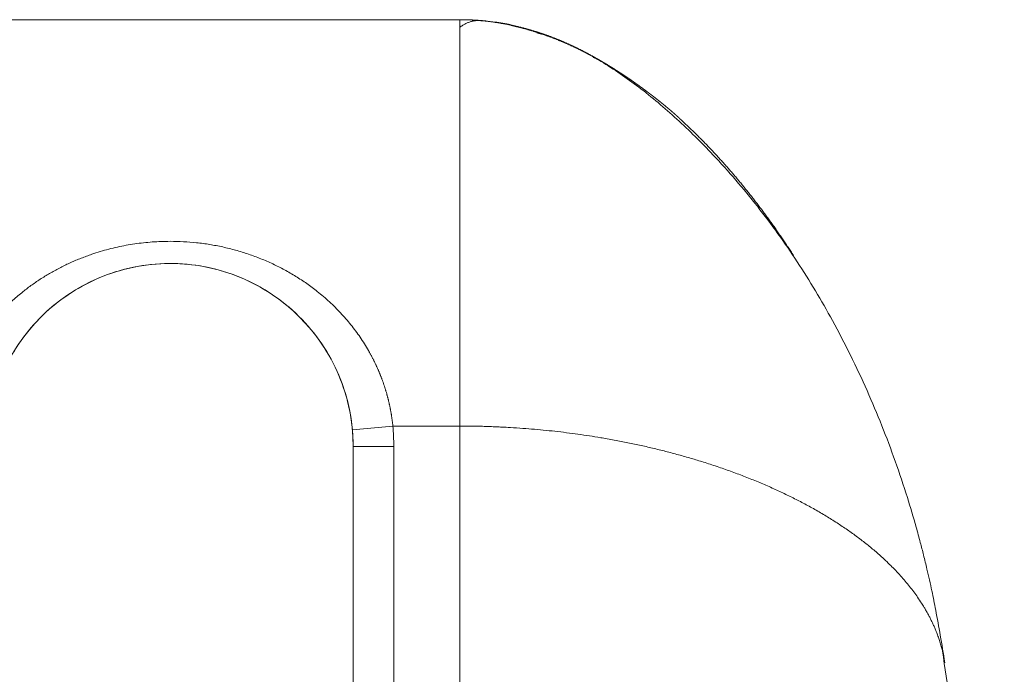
# Model space of a CAD drawing. Header units: millimetres. Extents: x 51337 to 61814, y -21781 to -12277.
# Tile 346 of 378: x 60839 to 60936, y -20500 to -20436. Entities that reach past the tile are written whole.
import ezdxf

# ---------------------------------------------------------------- set-up
doc = ezdxf.new("R2010")
doc.units = ezdxf.units.MM
doc.header["$LTSCALE"] = 0.3175
doc.layers.add('1轮廓实线层', color=7, linetype='Continuous', lineweight=18)

msp = doc.modelspace()

# ---------------------------------------------------------------- linework, layer by layer
at = {"layer": '1轮廓实线层'}
for p, q in [((60807.84837, -20435.70121), (60882.51597, -20435.70121)), ((60882.51597, -20435.70121), (60882.51597, -20435.84667)), ((60882.51597, -20444.74726), (60882.51597, -20475.70121)), ((60875.92488, -20475.70121), (60871.94144, -20476.06484)), ((60882.51597, -20475.70121), (60875.92488, -20475.70121)), ((60882.51597, -20475.70121), (60882.51597, -20532.51933)), ((60872.01597, -20549.70121), (60872.01597, -20477.70121)), ((60872.01597, -20477.70121), (60876.01597, -20477.70121)), ((60872.01597, -20568.70121), (60872.01597, -20477.70121)), ((60876.01597, -20477.70121), (60876.01597, -20549.70121))]:
    msp.add_line(p, q, dxfattribs=at)
for radius, end in [(18, 180), (18, 5.2159086), (22, 5.2159086)]:
    msp.add_arc((60854.01597, -20477.70121), radius, 0, end, dxfattribs=at)
for points, degree, knots in [([(60882.51597, -20444.74726), (60882.51597, -20443.2432), (60882.51597, -20440.04353), (60882.51597, -20437.64679), (60882.51597, -20436.20562), (60882.51597, -20435.70157), (60882.51597, -20435.70123)], 5, [0, 0, 0, 0, 0, 0, 0.42822926, 1, 1, 1, 1, 1, 1]), ([(60887.51597, -20436.23262), (60887.51597, -20436.23109), (60887.51597, -20436.22941), (60887.51597, -20436.22742), (60887.51597, -20436.22724), (60887.51597, -20436.22705)], 3, [0, 0, 0, 0, 0.90781238, 0.90781238, 1, 1, 1, 1]), ([(60887.51597, -20436.22705), (60887.54087, -20436.23231), (60887.59068, -20436.24283), (60887.66537, -20436.25889), (60887.74008, -20436.27518), (60887.81483, -20436.29172), (60887.88959, -20436.30849), (60887.96438, -20436.3255), (60888.0392, -20436.34276), (60888.11404, -20436.36026), (60888.1889, -20436.37799), (60888.26378, -20436.39597), (60888.33869, -20436.41419), (60888.41362, -20436.43266), (60888.48858, -20436.45136), (60888.56356, -20436.47031), (60888.63856, -20436.4895), (60888.71358, -20436.50893), (60888.78862, -20436.5286), (60888.86369, -20436.54852), (60888.93878, -20436.56869), (60889.01389, -20436.58909), (60889.08902, -20436.60974), (60889.16417, -20436.63063), (60889.23934, -20436.65177), (60889.31454, -20436.67315), (60889.38975, -20436.69478), (60889.46499, -20436.71665), (60889.54024, -20436.73876), (60889.61552, -20436.76112), (60889.69081, -20436.78373), (60889.76613, -20436.80658), (60889.84146, -20436.82967), (60889.91682, -20436.85301), (60889.99219, -20436.8766), (60890.06758, -20436.90044), (60890.14299, -20436.92452), (60890.21842, -20436.94884), (60890.29387, -20436.97342), (60890.36934, -20436.99824), (60890.44482, -20437.0233), (60890.52032, -20437.04862), (60890.59584, -20437.07418), (60890.67138, -20437.09999), (60890.74694, -20437.12604), (60890.82251, -20437.15235), (60890.8981, -20437.1789), (60890.9737, -20437.2057), (60891.04933, -20437.23275), (60891.12496, -20437.26005), (60891.20062, -20437.28759), (60891.27629, -20437.31539), (60891.35198, -20437.34343), (60891.42768, -20437.37173), (60891.5034, -20437.40027), (60891.57913, -20437.42906), (60891.65488, -20437.4581), (60891.73064, -20437.48739), (60891.80642, -20437.51693), (60891.88222, -20437.54672), (60891.95802, -20437.57676), (60892.03384, -20437.60705), (60892.08699, -20437.62845), (60892.11487, -20437.63973), (60892.11749, -20437.64079)], 3, [0, 0, 0, 0, 0.01583442, 0.03168428, 0.04754969, 0.06343076, 0.0793276, 0.09524034, 0.11116909, 0.12711396, 0.14307507, 0.15905252, 0.17504644, 0.19105694, 0.20708414, 0.22312814, 0.23918907, 0.25526703, 0.27136214, 0.28747452, 0.30360428, 0.31975153, 0.33591639, 0.35209896, 0.36829938, 0.38451774, 0.40075416, 0.41700876, 0.43328165, 0.44957294, 0.46588274, 0.48221117, 0.49855835, 0.51492437, 0.53130937, 0.54771344, 0.5641367, 0.58057926, 0.59704124, 0.61352275, 0.63002389, 0.64654479, 0.66308555, 0.67964627, 0.69622709, 0.71282809, 0.72944941, 0.74609113, 0.76275338, 0.77943627, 0.7961399, 0.81286439, 0.82960984, 0.84637637, 0.86316407, 0.87997307, 0.89680347, 0.91365537, 0.93052889, 0.94742413, 0.96434121, 0.98128022, 0.99824127, 1, 1, 1, 1]), ([(60887.51597, -20436.25072), (60887.51597, -20436.24063), (60887.51597, -20436.23477), (60887.51597, -20436.23284), (60887.51597, -20436.23268), (60887.51597, -20436.23262)], 3, [0, 0, 0, 0, 0.8669389, 0.8669389, 1, 1, 1, 1]), ([(60896.51987, -20439.8384), (60896.49301, -20439.82275), (60896.43929, -20439.79146), (60896.35859, -20439.74478), (60896.27783, -20439.69832), (60896.197, -20439.65209), (60896.11609, -20439.60609), (60896.03511, -20439.56032), (60895.95407, -20439.51479), (60895.87295, -20439.46948), (60895.79176, -20439.42441), (60895.7105, -20439.37957), (60895.62918, -20439.33497), (60895.54778, -20439.2906), (60895.46631, -20439.24646), (60895.38477, -20439.20257), (60895.30317, -20439.1589), (60895.22149, -20439.11548), (60895.13975, -20439.0723), (60895.05793, -20439.02935), (60894.97605, -20438.98664), (60894.8941, -20438.94418), (60894.81208, -20438.90195), (60894.72999, -20438.85997), (60894.64783, -20438.81823), (60894.56561, -20438.77673), (60894.48332, -20438.73548), (60894.40096, -20438.69447), (60894.31853, -20438.65371), (60894.23603, -20438.61319), (60894.15347, -20438.57292), (60894.07084, -20438.53289), (60893.98814, -20438.49312), (60893.90538, -20438.45359), (60893.82255, -20438.41431), (60893.73965, -20438.37529), (60893.65669, -20438.33651), (60893.57366, -20438.29798), (60893.49056, -20438.25971), (60893.4074, -20438.22169), (60893.32417, -20438.18392), (60893.24087, -20438.14641), (60893.15751, -20438.10915), (60893.07409, -20438.07215), (60892.9906, -20438.03541), (60892.90704, -20437.99892), (60892.82342, -20437.96269), (60892.73973, -20437.92672), (60892.65598, -20437.89101), (60892.57216, -20437.85555), (60892.48828, -20437.82036), (60892.40433, -20437.78543), (60892.32032, -20437.75076), (60892.23624, -20437.71636), (60892.1521, -20437.68222), (60892.0679, -20437.64834), (60891.98363, -20437.61473), (60891.8993, -20437.58138), (60891.8149, -20437.5483), (60891.73044, -20437.51549), (60891.64592, -20437.48295), (60891.56133, -20437.45067), (60891.47668, -20437.41866), (60891.39196, -20437.38693), (60891.30719, -20437.35546), (60891.22235, -20437.32427), (60891.13744, -20437.29335), (60891.05248, -20437.2627), (60890.96745, -20437.23232), (60890.88236, -20437.20222), (60890.7972, -20437.1724), (60890.71199, -20437.14285), (60890.62671, -20437.11358), (60890.54136, -20437.08458), (60890.45596, -20437.05587), (60890.37049, -20437.02743), (60890.28497, -20436.99927), (60890.19938, -20436.9714), (60890.11373, -20436.9438), (60890.02801, -20436.91649), (60889.94224, -20436.88946), (60889.8564, -20436.86271), (60889.77051, -20436.83625), (60889.68455, -20436.81008), (60889.59853, -20436.78419), (60889.51245, -20436.75858), (60889.42631, -20436.73327), (60889.3401, -20436.70824), (60889.25384, -20436.6835), (60889.16752, -20436.65905), (60889.08113, -20436.63489), (60888.99469, -20436.61103), (60888.90818, -20436.58745), (60888.82162, -20436.56417), (60888.73499, -20436.54118), (60888.64831, -20436.51849), (60888.56156, -20436.49609), (60888.47476, -20436.47399), (60888.38789, -20436.45219), (60888.30097, -20436.43068), (60888.21398, -20436.40947), (60888.12694, -20436.38857), (60888.03984, -20436.36796), (60887.95268, -20436.34765), (60887.86546, -20436.32765), (60887.77818, -20436.30795), (60887.69084, -20436.28855), (60887.60345, -20436.26944), (60887.54513, -20436.25696), (60887.51597, -20436.25072)], 3, [0, 0, 0, 0, 0.00958317, 0.01916094, 0.02873332, 0.03830032, 0.04786194, 0.05741821, 0.06696913, 0.07651471, 0.08605498, 0.09558994, 0.1051196, 0.11464399, 0.12416312, 0.133677, 0.14318566, 0.15268911, 0.16218736, 0.17168044, 0.18116837, 0.19065116, 0.20012884, 0.20960143, 0.21906895, 0.22853143, 0.23798888, 0.24744133, 0.25688881, 0.26633133, 0.27576894, 0.28520164, 0.29462948, 0.30405248, 0.31347066, 0.32288406, 0.3322927, 0.34169662, 0.35109585, 0.36049042, 0.36988036, 0.3792657, 0.38864649, 0.39802274, 0.40739451, 0.41676182, 0.42612472, 0.43548323, 0.4448374, 0.45418727, 0.46353288, 0.47287425, 0.48221145, 0.4915445, 0.50087346, 0.51019835, 0.51951924, 0.52883615, 0.53814915, 0.54745826, 0.55676354, 0.56606504, 0.57536281, 0.58465688, 0.59394732, 0.60323417, 0.61251748, 0.6217973, 0.63107369, 0.6403467, 0.64961638, 0.65888279, 0.66814598, 0.67740601, 0.68666293, 0.6959168, 0.70516768, 0.71441563, 0.7236607, 0.73290297, 0.74214247, 0.75137929, 0.76061348, 0.7698451, 0.77907422, 0.7883009, 0.79752521, 0.80674721, 0.81596697, 0.82518455, 0.83440003, 0.84361347, 0.85282494, 0.86203452, 0.87124226, 0.88044825, 0.88965255, 0.89885525, 0.9080564, 0.91725609, 0.92645439, 0.93565138, 0.94484713, 0.95404172, 0.96323522, 0.97242772, 0.9816193, 0.99081003, 1, 1, 1, 1]), ([(60892.11749, -20437.64079), (60892.14017, -20437.64997), (60892.18815, -20437.66946), (60892.26139, -20437.69943), (60892.33727, -20437.73072), (60892.41316, -20437.76226), (60892.48906, -20437.79406), (60892.56498, -20437.82611), (60892.64091, -20437.8584), (60892.71685, -20437.89095), (60892.7928, -20437.92376), (60892.86877, -20437.95681), (60892.94475, -20437.99011), (60893.02074, -20438.02367), (60893.09674, -20438.05748), (60893.17275, -20438.09154), (60893.24878, -20438.12585), (60893.32481, -20438.16042), (60893.40086, -20438.19524), (60893.47691, -20438.23031), (60893.55298, -20438.26564), (60893.62906, -20438.30121), (60893.70515, -20438.33705), (60893.78125, -20438.37313), (60893.85735, -20438.40947), (60893.93347, -20438.44606), (60894.0096, -20438.4829), (60894.08573, -20438.52), (60894.16188, -20438.55735), (60894.23803, -20438.59496), (60894.3142, -20438.63282), (60894.39037, -20438.67093), (60894.46655, -20438.7093), (60894.54274, -20438.74792), (60894.61893, -20438.7868), (60894.69514, -20438.82593), (60894.77135, -20438.86532), (60894.84757, -20438.90496), (60894.92379, -20438.94486), (60895.00003, -20438.98501), (60895.07627, -20439.02541), (60895.15251, -20439.06608), (60895.22877, -20439.10699), (60895.30503, -20439.14816), (60895.38129, -20439.18959), (60895.45756, -20439.23127), (60895.53384, -20439.27321), (60895.61012, -20439.3154), (60895.68641, -20439.35785), (60895.7627, -20439.40056), (60895.839, -20439.44352), (60895.91531, -20439.48674), (60895.99162, -20439.53021), (60896.06793, -20439.57394), (60896.14424, -20439.61793), (60896.22057, -20439.66217), (60896.29689, -20439.70666), (60896.37322, -20439.75142), (60896.44956, -20439.79642), (60896.50039, -20439.82661), (60896.52583, -20439.84171)], 3, [0, 0, 0, 0, 0.01487887, 0.0314987, 0.04814039, 0.06480403, 0.08148975, 0.09819762, 0.11492777, 0.13168029, 0.14845528, 0.16525285, 0.1820731, 0.19891612, 0.21578202, 0.2326709, 0.24958286, 0.266518, 0.28347642, 0.30045822, 0.3174635, 0.33449236, 0.35154488, 0.36862119, 0.38572136, 0.4028455, 0.41999371, 0.43716608, 0.45436271, 0.4715837, 0.48882913, 0.50609911, 0.52339373, 0.54071309, 0.55805728, 0.57542639, 0.59282052, 0.61023976, 0.6276842, 0.64515394, 0.66264907, 0.68016968, 0.69771586, 0.7152877, 0.73288529, 0.75050873, 0.7681581, 0.78583349, 0.803535, 0.8212627, 0.8390167, 0.85679707, 0.8746039, 0.89243729, 0.91029731, 0.92818406, 0.94609762, 0.96403807, 0.9820055, 1, 1, 1, 1]), ([(60930.24817, -20499.00014), (60930.11266, -20498.10848), (60929.83494, -20496.40385), (60929.40421, -20494.00887), (60928.96518, -20491.83661), (60928.55951, -20490.0301), (60928.17006, -20488.42878), (60927.82105, -20487.06901), (60927.30617, -20485.17525), (60926.51276, -20482.50285), (60925.00445, -20477.99259), (60922.66737, -20472.12252), (60919.43235, -20465.55544), (60915.80749, -20459.48305), (60911.9175, -20454.06497), (60907.904, -20449.38401), (60903.94679, -20445.46179), (60900.23537, -20442.31816), (60897.68607, -20440.58645), (60896.41506, -20439.80999)], 3, [0, 0, 0, 0, 0.03918548, 0.07421482, 0.10102383, 0.13178873, 0.15195496, 0.17029926, 0.19288142, 0.23693644, 0.29138477, 0.39925689, 0.50983043, 0.60653326, 0.70295433, 0.79755795, 0.86707496, 0.93534383, 1, 1, 1, 1]), ([(60904.2198, -20445.49519), (60904.21542, -20445.4909), (60904.20666, -20445.48232), (60904.19326, -20445.46927), (60904.17969, -20445.4561), (60904.1659, -20445.44278), (60904.15192, -20445.42932), (60904.13774, -20445.41572), (60904.12336, -20445.40197), (60904.10877, -20445.38809), (60904.09399, -20445.37406), (60904.079, -20445.35989), (60904.06382, -20445.34558), (60904.04843, -20445.33113), (60904.03285, -20445.31654), (60904.01706, -20445.3018), (60904.00107, -20445.28693), (60903.98488, -20445.27191), (60903.96849, -20445.25675), (60903.9519, -20445.24144), (60903.93511, -20445.226), (60903.91812, -20445.21042), (60903.90092, -20445.19469), (60903.88353, -20445.17882), (60903.86593, -20445.16281), (60903.84813, -20445.14666), (60903.83013, -20445.13037), (60903.81193, -20445.11393), (60903.79353, -20445.09736), (60903.77492, -20445.08064), (60903.75611, -20445.06378), (60903.7371, -20445.04678), (60903.71789, -20445.02964), (60903.69848, -20445.01236), (60903.67886, -20444.99494), (60903.65905, -20444.97737), (60903.63903, -20444.95967), (60903.6188, -20444.94183), (60903.59838, -20444.92384), (60903.57775, -20444.90572), (60903.55692, -20444.88745), (60903.53588, -20444.86905), (60903.51465, -20444.85051), (60903.49321, -20444.83182), (60903.47156, -20444.813), (60903.44972, -20444.79404), (60903.42767, -20444.77493), (60903.40541, -20444.75569), (60903.38296, -20444.73631), (60903.3603, -20444.7168), (60903.33743, -20444.69714), (60903.31436, -20444.67735), (60903.29109, -20444.65741), (60903.26761, -20444.63734), (60903.24393, -20444.61714), (60903.22005, -20444.59679), (60903.19596, -20444.57631), (60903.17166, -20444.55569), (60903.14717, -20444.53494), (60903.12246, -20444.51405), (60903.09755, -20444.49302), (60903.07244, -20444.47186), (60903.04712, -20444.45056), (60903.0216, -20444.42913), (60902.99587, -20444.40756), (60902.96994, -20444.38586), (60902.9438, -20444.36402), (60902.91745, -20444.34205), (60902.8909, -20444.31995), (60902.86414, -20444.29771), (60902.83718, -20444.27534), (60902.81001, -20444.25284), (60902.78263, -20444.23021), (60902.75505, -20444.20744), (60902.72726, -20444.18454), (60902.69927, -20444.16152), (60902.67106, -20444.13836), (60902.64265, -20444.11507), (60902.61404, -20444.09165), (60902.58522, -20444.0681), (60902.55619, -20444.04442), (60902.52695, -20444.02061), (60902.4975, -20443.99668), (60902.46785, -20443.97261), (60902.43799, -20443.94842), (60902.40792, -20443.9241), (60902.37765, -20443.89966), (60902.34716, -20443.87509), (60902.31647, -20443.85039), (60902.28557, -20443.82557), (60902.25446, -20443.80062), (60902.22314, -20443.77555), (60902.19162, -20443.75036), (60902.15988, -20443.72504), (60902.12794, -20443.6996), (60902.09578, -20443.67403), (60902.06342, -20443.64835), (60902.03085, -20443.62254), (60901.99807, -20443.59661), (60901.96508, -20443.57057), (60901.93188, -20443.5444), (60901.89847, -20443.51811), (60901.86485, -20443.49171), (60901.83102, -20443.46519), (60901.79698, -20443.43855), (60901.76273, -20443.41179), (60901.72827, -20443.38492), (60901.6936, -20443.35793), (60901.65872, -20443.33082), (60901.62363, -20443.30361), (60901.58833, -20443.27627), (60901.55282, -20443.24883), (60901.51709, -20443.22127), (60901.48116, -20443.1936), (60901.44501, -20443.16582), (60901.40866, -20443.13793), (60901.37209, -20443.10993), (60901.33531, -20443.08182), (60901.29832, -20443.0536), (60901.26111, -20443.02527), (60901.2237, -20442.99684), (60901.18607, -20442.96829), (60901.14823, -20442.93965), (60901.11018, -20442.9109), (60901.07192, -20442.88204), (60901.03344, -20442.85308), (60900.99476, -20442.82402), (60900.95585, -20442.79485), (60900.91674, -20442.76559), (60900.87742, -20442.73622), (60900.83788, -20442.70676), (60900.79813, -20442.67719), (60900.75816, -20442.64753), (60900.71799, -20442.61777), (60900.6776, -20442.58791), (60900.63699, -20442.55796), (60900.59617, -20442.52791), (60900.55514, -20442.49777), (60900.5139, -20442.46753), (60900.47244, -20442.4372), (60900.43077, -20442.40678), (60900.38889, -20442.37627), (60900.34679, -20442.34567), (60900.30448, -20442.31498), (60900.26195, -20442.28421), (60900.21921, -20442.25334), (60900.17626, -20442.22239), (60900.13309, -20442.19136), (60900.08971, -20442.16024), (60900.04612, -20442.12904), (60900.0023, -20442.09775), (60899.95828, -20442.06639), (60899.91404, -20442.03494), (60899.86959, -20442.00341), (60899.82492, -20441.97181), (60899.78004, -20441.94012), (60899.73494, -20441.90836), (60899.68963, -20441.87653), (60899.6441, -20441.84462), (60899.59836, -20441.81264), (60899.55241, -20441.78058), (60899.50624, -20441.74846), (60899.45985, -20441.71626), (60899.41325, -20441.684), (60899.36644, -20441.65166), (60899.31941, -20441.61926), (60899.27216, -20441.58679), (60899.2247, -20441.55426), (60899.17703, -20441.52167), (60899.12914, -20441.48901), (60899.08104, -20441.45629), (60899.03272, -20441.42351), (60898.98418, -20441.39067), (60898.93543, -20441.35778), (60898.88647, -20441.32482), (60898.83729, -20441.29181), (60898.7879, -20441.25875), (60898.73829, -20441.22563), (60898.68847, -20441.19247), (60898.63843, -20441.15925), (60898.58817, -20441.12598), (60898.53771, -20441.09266), (60898.48702, -20441.0593), (60898.43612, -20441.02589), (60898.38501, -20440.99243), (60898.33368, -20440.95894), (60898.28214, -20440.9254), (60898.23039, -20440.89182), (60898.17841, -20440.8582), (60898.12623, -20440.82454), (60898.07383, -20440.79085), (60898.02121, -20440.75712), (60897.96838, -20440.72336), (60897.91534, -20440.68956), (60897.86208, -20440.65574), (60897.80861, -20440.62188), (60897.75492, -20440.588), (60897.70102, -20440.55409), (60897.64691, -20440.52015), (60897.59258, -20440.48619), (60897.53804, -20440.45221), (60897.48328, -20440.4182), (60897.42831, -20440.38418), (60897.37313, -20440.35014), (60897.31773, -20440.31608), (60897.26212, -20440.282), (60897.2063, -20440.24792), (60897.15026, -20440.21382), (60897.09401, -20440.17971), (60897.03755, -20440.14559), (60896.98087, -20440.11146), (60896.92399, -20440.07733), (60896.86689, -20440.04319), (60896.80957, -20440.00905), (60896.75205, -20439.97491), (60896.69431, -20439.94076), (60896.63636, -20439.90663), (60896.5782, -20439.87248), (60896.53933, -20439.84977), (60896.51987, -20439.8384)], 3, [0, 0, 0, 0, 0.003355, 0.00671294, 0.010074, 0.01343839, 0.01680628, 0.02017788, 0.02355336, 0.02693291, 0.03031672, 0.03370498, 0.03709786, 0.04049555, 0.04389822, 0.04730607, 0.05071926, 0.05413797, 0.05756238, 0.06099266, 0.06442898, 0.06787152, 0.07132045, 0.07477593, 0.07823814, 0.08170723, 0.08518337, 0.08866673, 0.09215746, 0.09565573, 0.09916169, 0.10267551, 0.10619733, 0.10972732, 0.11326561, 0.11681238, 0.12036776, 0.1239319, 0.12750495, 0.13108705, 0.13467835, 0.13827899, 0.14188911, 0.14550885, 0.14913835, 0.15277774, 0.15642715, 0.16008672, 0.16375659, 0.16743687, 0.1711277, 0.17482921, 0.17854151, 0.18226474, 0.18599901, 0.18974445, 0.19350118, 0.1972693, 0.20104894, 0.20484022, 0.20864324, 0.21245812, 0.21628497, 0.22012389, 0.22397499, 0.22783839, 0.23171417, 0.23560245, 0.23950333, 0.2434169, 0.24734327, 0.25128253, 0.25523478, 0.2592001, 0.2631786, 0.26717037, 0.27117549, 0.27519406, 0.27922616, 0.28327188, 0.28733129, 0.2914045, 0.29549157, 0.29959259, 0.30370763, 0.30783678, 0.31198012, 0.31613771, 0.32030963, 0.32449596, 0.32869676, 0.33291211, 0.33714208, 0.34138673, 0.34564614, 0.34992036, 0.35420946, 0.35851351, 0.36283256, 0.36716668, 0.37151593, 0.37588037, 0.38026005, 0.38465504, 0.38906537, 0.39349112, 0.39793234, 0.40238907, 0.40686136, 0.41134928, 0.41585286, 0.42037215, 0.42490721, 0.42945807, 0.43402478, 0.43860739, 0.44320594, 0.44782047, 0.45245102, 0.45709763, 0.46176035, 0.4664392, 0.47113423, 0.47584547, 0.48057296, 0.48531673, 0.49007682, 0.49485326, 0.49964608, 0.50445531, 0.50928098, 0.51412312, 0.51898176, 0.52385693, 0.52874866, 0.53365696, 0.53858187, 0.5435234, 0.54848159, 0.55345646, 0.55844802, 0.5634563, 0.56848133, 0.57352311, 0.57858166, 0.58365702, 0.58874919, 0.59385819, 0.59898404, 0.60412675, 0.60928634, 0.61446282, 0.6196562, 0.62486651, 0.63009374, 0.63533791, 0.64059904, 0.64587713, 0.65117219, 0.65648423, 0.66181327, 0.6671593, 0.67252233, 0.67790238, 0.68329944, 0.68871353, 0.69414464, 0.69959279, 0.70505797, 0.7105402, 0.71603946, 0.72155577, 0.72708913, 0.73263954, 0.738207, 0.7437915, 0.74939306, 0.75501166, 0.76064732, 0.76630002, 0.77196976, 0.77765655, 0.78336038, 0.78908125, 0.79481915, 0.80057408, 0.80634604, 0.81213503, 0.81794103, 0.82376404, 0.82960406, 0.83546108, 0.8413351, 0.8472261, 0.85313409, 0.85905906, 0.86500099, 0.87095989, 0.87693573, 0.88292853, 0.88893826, 0.89496493, 0.90100852, 0.90706902, 0.91314642, 0.91924072, 0.92535191, 0.93147998, 0.93762491, 0.94378671, 0.94996535, 0.95616084, 0.96237316, 0.9686023, 0.97484825, 0.98111101, 0.98739056, 0.99368689, 1, 1, 1, 1]), ([(60882.51597, -20475.70121), (60882.51597, -20472.56382), (60882.51597, -20466.27561), (60882.51597, -20459.41815), (60882.51597, -20453.14919), (60882.51597, -20447.84106), (60882.51597, -20445.25213), (60882.51597, -20444.74726)], 5, [0, 0, 0, 0, 0, 0, 0.44418468, 0.88836932, 1, 1, 1, 1, 1, 1]), ([(60904.60375, -20445.89247), (60904.60306, -20445.89163), (60904.5999, -20445.88785), (60904.59399, -20445.88085), (60904.58562, -20445.87111), (60904.57663, -20445.86081), (60904.56701, -20445.84996), (60904.55677, -20445.83856), (60904.54592, -20445.82661), (60904.53444, -20445.81411), (60904.52234, -20445.80105), (60904.50961, -20445.78745), (60904.49626, -20445.7733), (60904.48229, -20445.7586), (60904.46769, -20445.74336), (60904.45247, -20445.72757), (60904.43662, -20445.71124), (60904.42015, -20445.69437), (60904.40305, -20445.67696), (60904.38532, -20445.659), (60904.36697, -20445.64052), (60904.34799, -20445.62149), (60904.32838, -20445.60193), (60904.30814, -20445.58184), (60904.28727, -20445.56121), (60904.26576, -20445.54005), (60904.24367, -20445.5184), (60904.22842, -20445.50353), (60904.22079, -20445.4961)], 3, [0, 0, 0, 0, 0.01169595, 0.05206238, 0.092296, 0.13240488, 0.17239714, 0.21228095, 0.25206452, 0.29175611, 0.33136402, 0.37089659, 0.41036215, 0.4497691, 0.48912581, 0.52844068, 0.56772213, 0.60697854, 0.64621831, 0.68544982, 0.72468141, 0.76392143, 0.80317816, 0.84245986, 0.88177476, 0.92113102, 0.96053674, 1, 1, 1, 1]), ([(60832.10707, -20475.70121), (60832.10927, -20475.67958), (60832.11365, -20475.63632), (60832.12053, -20475.57148), (60832.12762, -20475.50667), (60832.13494, -20475.4419), (60832.1425, -20475.37717), (60832.15028, -20475.31248), (60832.1583, -20475.24783), (60832.16654, -20475.18322), (60832.17502, -20475.11865), (60832.18372, -20475.05412), (60832.19266, -20474.98963), (60832.20182, -20474.92518), (60832.21122, -20474.86077), (60832.22084, -20474.7964), (60832.2307, -20474.73208), (60832.24079, -20474.66779), (60832.2511, -20474.60355), (60832.26165, -20474.53935), (60832.27243, -20474.47519), (60832.28343, -20474.41107), (60832.29467, -20474.34699), (60832.30614, -20474.28296), (60832.31784, -20474.21896), (60832.32977, -20474.15501), (60832.34192, -20474.09111), (60832.35431, -20474.02724), (60832.36693, -20473.96342), (60832.37978, -20473.89964), (60832.39286, -20473.83591), (60832.40617, -20473.77222), (60832.41971, -20473.70857), (60832.43348, -20473.64496), (60832.44748, -20473.5814), (60832.46171, -20473.51789), (60832.47618, -20473.45442), (60832.49087, -20473.39099), (60832.50579, -20473.3276), (60832.52094, -20473.26427), (60832.53632, -20473.20097), (60832.55194, -20473.13772), (60832.56778, -20473.07452), (60832.58385, -20473.01136), (60832.60015, -20472.94825), (60832.61669, -20472.88518), (60832.63345, -20472.82216), (60832.65045, -20472.75918), (60832.66767, -20472.69625), (60832.68512, -20472.63337), (60832.70281, -20472.57053), (60832.72072, -20472.50774), (60832.73887, -20472.44499), (60832.75725, -20472.38229), (60832.77585, -20472.31964), (60832.79469, -20472.25704), (60832.81375, -20472.19448), (60832.83305, -20472.13197), (60832.85258, -20472.0695), (60832.87233, -20472.00709), (60832.89232, -20471.94472), (60832.91254, -20471.8824), (60832.93299, -20471.82013), (60832.95367, -20471.7579), (60832.97457, -20471.69573), (60832.99571, -20471.6336), (60833.01708, -20471.57152), (60833.03868, -20471.50949), (60833.06051, -20471.44751), (60833.08257, -20471.38557), (60833.10486, -20471.32369), (60833.12738, -20471.26185), (60833.15013, -20471.20007), (60833.17311, -20471.13833), (60833.19632, -20471.07664), (60833.21976, -20471.015), (60833.24343, -20470.95342), (60833.26734, -20470.89188), (60833.29147, -20470.83039), (60833.31583, -20470.76895), (60833.34042, -20470.70756), (60833.36524, -20470.64623), (60833.3903, -20470.58494), (60833.41558, -20470.5237), (60833.44109, -20470.46252), (60833.46684, -20470.40138), (60833.49281, -20470.3403), (60833.51902, -20470.27926), (60833.54545, -20470.21828), (60833.57211, -20470.15735), (60833.59901, -20470.09647), (60833.62613, -20470.03565), (60833.65349, -20469.97487), (60833.68108, -20469.91415), (60833.70889, -20469.85348), (60833.73694, -20469.79286), (60833.76521, -20469.73229), (60833.79372, -20469.67177), (60833.82246, -20469.61131), (60833.85142, -20469.5509), (60833.88062, -20469.49054), (60833.91005, -20469.43024), (60833.93971, -20469.36998), (60833.9696, -20469.30978), (60833.99971, -20469.24964), (60834.03006, -20469.18954), (60834.06064, -20469.1295), (60834.09145, -20469.06952), (60834.12249, -20469.00959), (60834.15376, -20468.94971), (60834.18526, -20468.88988), (60834.21699, -20468.83011), (60834.24895, -20468.77039), (60834.28114, -20468.71073), (60834.31356, -20468.65112), (60834.34621, -20468.59156), (60834.3791, -20468.53206), (60834.41221, -20468.47261), (60834.44555, -20468.41322), (60834.47912, -20468.35388), (60834.71523, -20467.93981), (60835.17742, -20467.18776), (60835.91861, -20466.13781), (60836.72357, -20465.14008), (60837.59225, -20464.19441), (60838.52455, -20463.30041), (60839.32604, -20462.62232), (60839.9616, -20462.12929), (60840.4079, -20461.80057), (60840.86091, -20461.48419), (60841.32063, -20461.18002), (60841.78704, -20460.888), (60842.26016, -20460.60804), (60842.73998, -20460.34004), (60843.2265, -20460.08393), (60843.71972, -20459.83962), (60844.21963, -20459.60703), (60844.72625, -20459.38608), (60845.23957, -20459.17667), (60845.75958, -20458.97876), (60846.3859, -20458.75693), (60847.11959, -20458.5214), (60847.962, -20458.28488), (60848.80923, -20458.08037), (60849.66129, -20457.90763), (60850.51816, -20457.76644), (60851.37985, -20457.65663), (60852.24633, -20457.57806), (60853.11761, -20457.53061), (60854.13774, -20457.51152), (60855.30303, -20457.54114), (60856.6072, -20457.64498), (60857.90114, -20457.81949), (60859.18476, -20458.06522), (60860.45804, -20458.38282), (60861.71039, -20458.76999), (60862.93387, -20459.22222), (60864.11984, -20459.73713), (60865.26965, -20460.31637), (60866.38327, -20460.96098), (60867.46068, -20461.67206), (60868.5713, -20462.50258), (60869.69274, -20463.45926), (60870.7966, -20464.55201), (60871.80512, -20465.71524), (60872.71811, -20466.94925), (60873.28391, -20467.8525), (60873.57846, -20468.36886), (60873.63838, -20468.47542), (60873.69755, -20468.58219), (60873.75598, -20468.68917), (60873.81367, -20468.79635), (60873.87061, -20468.90374), (60873.92681, -20469.01134), (60873.98226, -20469.11915), (60874.03697, -20469.22716), (60874.09094, -20469.33538), (60874.14416, -20469.4438), (60874.19664, -20469.55243), (60874.24837, -20469.66126), (60874.29935, -20469.77029), (60874.3496, -20469.87952), (60874.3991, -20469.98896), (60874.44785, -20470.0986), (60874.49586, -20470.20843), (60874.54313, -20470.31847), (60874.58965, -20470.4287), (60874.63543, -20470.53914), (60874.68046, -20470.64977), (60874.72475, -20470.76059), (60874.76829, -20470.87162), (60874.81109, -20470.98283), (60874.85315, -20471.09425), (60874.89446, -20471.20585), (60874.93503, -20471.31765), (60874.97485, -20471.42965), (60875.01393, -20471.54183), (60875.05226, -20471.65421), (60875.08985, -20471.76677), (60875.1267, -20471.87953), (60875.1628, -20471.99247), (60875.19815, -20472.1056), (60875.23276, -20472.21892), (60875.26663, -20472.33242), (60875.29976, -20472.44611), (60875.33213, -20472.55999), (60875.36377, -20472.67405), (60875.39466, -20472.78829), (60875.42481, -20472.90271), (60875.45421, -20473.01732), (60875.48286, -20473.1321), (60875.51078, -20473.24707), (60875.53795, -20473.36221), (60875.56437, -20473.47753), (60875.59005, -20473.59303), (60875.61499, -20473.70871), (60875.63918, -20473.82456), (60875.66262, -20473.94058), (60875.68533, -20474.05678), (60875.70728, -20474.17315), (60875.7285, -20474.28969), (60875.74897, -20474.4064), (60875.76869, -20474.52329), (60875.78767, -20474.64034), (60875.80591, -20474.75756), (60875.8234, -20474.87494), (60875.84015, -20474.99249), (60875.85615, -20475.11021), (60875.87141, -20475.22809), (60875.88593, -20475.34613), (60875.89969, -20475.46433), (60875.91276, -20475.58269), (60875.92084, -20475.66169), (60875.92488, -20475.70121)], 3, [0, 0, 0, 0, 0.00103353, 0.00206684, 0.00309992, 0.00413279, 0.00516548, 0.00619798, 0.00723031, 0.0082625, 0.00929454, 0.01032645, 0.01135826, 0.01238996, 0.01342157, 0.01445311, 0.01548459, 0.01651602, 0.01754742, 0.0185788, 0.01961017, 0.02064154, 0.02167294, 0.02270436, 0.02373584, 0.02476737, 0.02579897, 0.02683066, 0.02786245, 0.02889434, 0.02992637, 0.03095853, 0.03199084, 0.03302332, 0.03405598, 0.03508883, 0.03612188, 0.03715515, 0.03818865, 0.03922239, 0.0402564, 0.04129067, 0.04232523, 0.04336008, 0.04439524, 0.04543073, 0.04646655, 0.04750272, 0.04853925, 0.04957616, 0.05061346, 0.05165116, 0.05268927, 0.05372781, 0.05476679, 0.05580623, 0.05684613, 0.05788651, 0.05892738, 0.05996876, 0.06101066, 0.06205308, 0.06309605, 0.06413958, 0.06518368, 0.06622836, 0.06727364, 0.06831952, 0.06936602, 0.07041316, 0.07146094, 0.07250938, 0.07355849, 0.07460829, 0.07565878, 0.07670999, 0.07776191, 0.07881457, 0.07986797, 0.08092213, 0.08197707, 0.08303278, 0.0840893, 0.08514662, 0.08620477, 0.08726374, 0.08832356, 0.08938424, 0.09044579, 0.09150823, 0.09257155, 0.09363578, 0.09470093, 0.09576702, 0.09683404, 0.09790202, 0.09897096, 0.10004088, 0.1011118, 0.10218371, 0.10325664, 0.10433059, 0.10540558, 0.10648162, 0.10755873, 0.1086369, 0.10971616, 0.11079651, 0.11187797, 0.11296055, 0.11404426, 0.11512911, 0.11621512, 0.11730228, 0.11839063, 0.11948016, 0.12057089, 0.12166283, 0.12275599, 0.12385038, 0.12494601, 0.14571451, 0.16640475, 0.18709212, 0.20785202, 0.22875908, 0.24988637, 0.25890789, 0.26789273, 0.27684606, 0.2857731, 0.29467911, 0.3035694, 0.31244931, 0.32132417, 0.33019935, 0.33908022, 0.34797212, 0.35688037, 0.36581029, 0.37476712, 0.38883957, 0.40280998, 0.41669992, 0.43053135, 0.4443265, 0.45810776, 0.47189763, 0.48571852, 0.49959272, 0.52039134, 0.54110159, 0.56179951, 0.58256128, 0.60346238, 0.62457681, 0.64544925, 0.66622094, 0.68696, 0.70773493, 0.72861382, 0.7496638, 0.77516888, 0.80028243, 0.82512982, 0.84984045, 0.87454589, 0.87651163, 0.87847383, 0.88043255, 0.88238787, 0.88433986, 0.88628858, 0.88823409, 0.89017648, 0.89211582, 0.89405216, 0.89598559, 0.89791617, 0.89984397, 0.90176907, 0.90369154, 0.90561145, 0.90752887, 0.90944388, 0.91135655, 0.91326695, 0.91517515, 0.91708123, 0.91898526, 0.92088733, 0.92278749, 0.92468583, 0.92658242, 0.92847734, 0.93037066, 0.93226245, 0.9341528, 0.93604178, 0.93792946, 0.93981593, 0.94170125, 0.94358551, 0.94546877, 0.94735113, 0.94923265, 0.95111341, 0.95299348, 0.95487296, 0.9567519, 0.9586304, 0.96050852, 0.96238635, 0.96426396, 0.96614143, 0.96801883, 0.96989625, 0.97177376, 0.97365144, 0.97552937, 0.97740762, 0.97928627, 0.9811654, 0.98304509, 0.98492541, 0.98680644, 0.98868826, 0.99057094, 0.99245457, 0.99433921, 0.99622494, 0.99811185, 1, 1, 1, 1]), ([(60871.94166, -20476.06482), (60871.88271, -20475.41876), (60871.78891, -20474.77858), (60871.42594, -20472.97807), (60871.06915, -20471.81933), (60869.68996, -20468.53847), (60868.33597, -20466.54791), (60865.01418, -20463.26176), (60863.01576, -20461.93594), (60859.74862, -20460.59794), (60858.59081, -20460.25177), (60856.25721, -20459.8018), (60855.07601, -20459.69268), (60852.68391, -20459.71076), (60851.47869, -20459.84151), (60849.15722, -20460.32884), (60848.0172, -20460.68873), (60845.83464, -20461.62404), (60844.8074, -20462.19061), (60842.87208, -20463.51707), (60841.96067, -20464.28343), (60839.64888, -20466.64868), (60838.41568, -20468.46879), (60837.54402, -20470.44397)], 3, [0, 0, 0, 0, 0.04068767, 0.04068767, 0.11546624, 0.11546624, 0.26502338, 0.26502338, 0.41458052, 0.41458052, 0.48935909, 0.48935909, 0.56413766, 0.56413766, 0.63891623, 0.63891623, 0.7136948, 0.7136948, 0.78847337, 0.78847337, 0.86325194, 0.86325194, 1, 1, 1, 1]), ([(60882.51597, -20475.70121), (60886.33596, -20475.70121), (60893.8923, -20476.13459), (60902.95794, -20477.69223), (60912.75488, -20480.88262), (60922.03153, -20486.24891), (60926.9596, -20491.14486), (60929.0251, -20494.53219), (60929.89388, -20497.06035), (60930.18444, -20498.60055), (60930.22992, -20498.88334)], 5, [0, 0, 0, 0, 0, 0, 0.26779139, 0.53558277, 0.66947847, 0.80337416, 0.96404899, 1, 1, 1, 1, 1, 1])]:
    msp.add_open_spline(points, degree=degree, knots=knots, dxfattribs=at)
for points, degree in [([(60885.17942, -20435.84087), (60884.65622, -20435.78544), (60884.12829, -20435.74355), (60883.59562, -20435.71539), (60883.05819, -20435.70121), (60882.51597, -20435.70121)], 5), ([(60882.51597, -20435.70121), (60883.51769, -20435.70121), (60884.51933, -20435.75558), (60885.52012, -20435.86309), (60886.51926, -20436.02252), (60887.51597, -20436.23262)], 5), ([(60884.57332, -20435.79215), (60883.56238, -20435.69897), (60882.51597, -20436.43954)], 2), ([(60887.51597, -20436.20243), (60887.20759, -20436.13938), (60886.89746, -20436.08112), (60886.58558, -20436.02772), (60886.27196, -20435.97922), (60885.95659, -20435.93567)], 5), ([(60890.5257, -20437.12011), (60890.37894, -20437.07463), (60890.23203, -20437.03132), (60890.08495, -20436.99021)], 3), ([(60896.41506, -20439.80999), (60896.04003, -20439.54137), (60895.65222, -20439.39888)], 2), ([(60904.22057, -20445.49589), (60906.6278, -20447.69015), (60908.95994, -20450.15163), (60911.20224, -20452.85724), (60913.33995, -20455.78388), (60915.3583, -20458.90845)], 5), ([(60936.11004, -20538.03736), (60930.01335, -20497.81591)], 1)]:
    msp.add_open_spline(points, degree=degree, dxfattribs=at)

doc.saveas('drawing.dxf')
